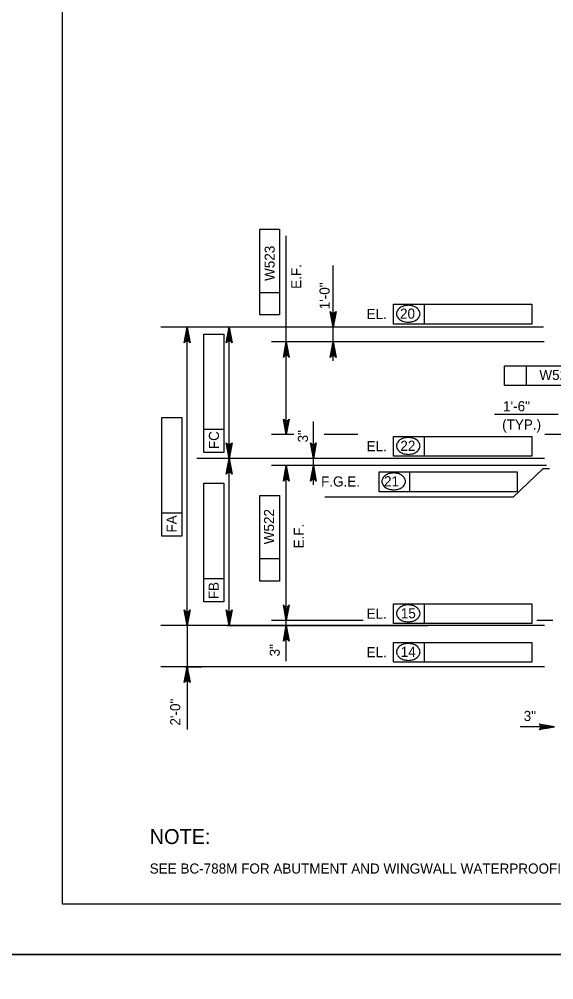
# Model space of a CAD drawing. Extents: x 638255 to 640306, y 296059 to 298435.
# Drawn here: x 639303.6 to 639462.6, y 297834 to 298119.6 of the extents above; entities that cross this region are included whole.
import ezdxf

# ---------------------------------------------------------------- set-up
doc = ezdxf.new("R2010")
doc.units = 0
for name, color, linetype in [('2', 7, 'Continuous'), ('4', 7, 'Continuous'), ('Level 3', 7, 'Continuous'), ('Level 4', 7, 'Continuous'), ('PLT-BNDY', 7, 'Continuous')]:
    doc.layers.add(name, color=color, linetype=linetype)

msp = doc.modelspace()

# ---------------------------------------------------------------- linework, layer by layer
at = {"layer": '2'}
for p, q in [((639316.46, 297856.46), (639316.46, 298420.46)), ((640102.46, 297856.46), (639316.46, 297856.46))]:
    msp.add_line(p, q, dxfattribs=at)
at = {"layer": 'Level 3'}
for p, q in [((639463.93, 298002.06), (639444.95, 298002.06)), ((639461.34, 297985.93), (639459.38, 297985.93))]:
    msp.add_line(p, q, dxfattribs=at)
at = {"layer": 'Level 4'}
for p, q in [((639375.17, 298031.68), (639375.17, 298057.17)), ((639375.17, 298057.17), (639381.06, 298057.17)), ((639381.06, 298057.17), (639381.06, 298031.68)), ((639383.04, 297999.01), (639383.04, 298055.15)), ((639396.98, 298018.02), (639396.98, 298046.32)), ((639381.06, 298038.26), (639375.17, 298038.26)), ((639414.95, 298034.85), (639456.08, 298034.85)), ((639414.95, 298028.96), (639414.95, 298034.85)), ((639424.11, 298028.96), (639424.11, 298034.85)), ((639456.08, 298034.85), (639456.08, 298028.96)), ((639381.06, 298031.68), (639375.17, 298031.68)), ((639459.6, 298028.05), (639345.71, 298028.05)), ((639361.06, 298028.05), (639349.11, 298028.05)), ((639378.43, 298028.05), (639361.63, 298028.05)), ((639425.37, 298028.05), (639389.61, 298028.05)), ((639456.08, 298028.96), (639414.95, 298028.96)), ((639353.53, 297942.22), (639353.53, 298025.1)), ((639358.54, 297990.75), (639358.54, 298025.98)), ((639358.54, 298025.98), (639364.43, 298025.98)), ((639364.43, 298025.98), (639364.43, 297990.75)), ((639366.06, 297991.95), (639366.06, 298025.1)), ((639459.72, 298023.69), (639378.62, 298023.69)), ((639447.91, 298016.57), (639473.4, 298016.57)), ((639447.91, 298010.68), (639447.91, 298016.57)), ((639454.49, 298010.68), (639454.49, 298016.57)), ((639473.4, 298010.68), (639447.91, 298010.68)), ((639346.01, 297965.88), (639346.01, 298001.11)), ((639346.01, 298001.11), (639351.91, 298001.11)), ((639351.91, 298001.11), (639351.91, 297965.88)), ((639391.1, 297981.18), (639391.1, 297999.96)), ((639364.43, 297997.58), (639358.54, 297997.58)), ((639385.25, 297996.06), (639378.62, 297996.06)), ((639404.27, 297996.06), (639394.27, 297996.06)), ((639414.95, 297995.54), (639456.08, 297995.54)), ((639414.95, 297989.65), (639414.95, 297995.54)), ((639424.11, 297989.65), (639424.11, 297995.54)), ((639456.08, 297995.54), (639456.08, 297989.65)), ((639475.98, 297996.06), (639459.98, 297996.06)), ((639364.43, 297990.75), (639358.54, 297990.75)), ((639459.89, 297989), (639356.46, 297989)), ((639431.77, 297989), (639361.63, 297989)), ((639425.37, 297989), (639361.63, 297989)), ((639460.49, 297986.85), (639378.62, 297986.85)), ((639456.08, 297989.65), (639414.95, 297989.65)), ((639366.06, 297942.22), (639366.06, 297986.05)), ((639410.62, 297985), (639451.75, 297985)), ((639410.62, 297979.1), (639410.62, 297985)), ((639419.77, 297979.1), (639419.77, 297985)), ((639459.38, 297985.93), (639450.56, 297977.43)), ((639451.75, 297985), (639451.75, 297979.1)), ((639358.54, 297946.36), (639358.54, 297981.59)), ((639358.54, 297981.59), (639364.43, 297981.59)), ((639364.43, 297981.59), (639364.43, 297946.36)), ((639383.04, 297939.27), (639383.04, 297983.91)), ((639451.75, 297979.1), (639410.62, 297979.1)), ((639375.17, 297952.51), (639375.17, 297978)), ((639375.17, 297978), (639381.06, 297978)), ((639381.06, 297978), (639381.06, 297952.51)), ((639450.56, 297977.43), (639394.53, 297977.43)), ((639351.91, 297972.71), (639346.01, 297972.71)), ((639351.91, 297965.88), (639346.01, 297965.88)), ((639381.06, 297959.09), (639375.17, 297959.09)), ((639364.43, 297953.19), (639358.54, 297953.19)), ((639381.06, 297952.51), (639375.17, 297952.51)), ((639364.43, 297946.36), (639358.54, 297946.36)), ((639414.95, 297945.75), (639456.08, 297945.75)), ((639414.95, 297939.86), (639414.95, 297945.75)), ((639424.11, 297939.86), (639424.11, 297945.75)), ((639456.08, 297945.75), (639456.08, 297939.86)), ((639459.89, 297939.27), (639345.71, 297939.27)), ((639361.06, 297939.27), (639349.11, 297939.27)), ((639353.53, 297939.27), (639353.53, 297926.99)), ((639431.77, 297939.27), (639361.63, 297939.27)), ((639365.46, 297939.27), (639425.2, 297939.27)), ((639405.88, 297940.8), (639378.62, 297940.8)), ((639456.08, 297939.86), (639414.95, 297939.86)), ((639462.36, 297940.8), (639457.59, 297940.8)), ((639383.04, 297928.72), (639383.04, 297936.32)), ((639414.95, 297934.29), (639456.08, 297934.29)), ((639414.95, 297928.39), (639414.95, 297934.29)), ((639424.11, 297928.39), (639424.11, 297934.29)), ((639456.08, 297934.29), (639456.08, 297928.39)), ((639386.49, 297926.99), (639345.71, 297926.99)), ((639352.93, 297926.99), (639357.95, 297926.99)), ((639459.89, 297926.99), (639386.49, 297926.99)), ((639456.08, 297928.39), (639414.95, 297928.39)), ((639353.53, 297924.04), (639353.53, 297908.41)), ((639456.98, 297909.18), (639452.61, 297909.18)), ((639459.92, 297909.18), (639456.98, 297909.18))]:
    msp.add_line(p, q, dxfattribs=at)
for points in [[(639396.98, 298028.05), (639396.11, 298032.7), (639396.35, 298032.34), (639396.67, 298032.16), (639396.98, 298032.11), (639397.29, 298032.16), (639397.6, 298032.34), (639397.85, 298032.7), (639396.98, 298028.05), (639397.6, 298032.34), (639397.29, 298032.16), (639396.98, 298028.05), (639396.98, 298032.11), (639396.67, 298032.16), (639396.98, 298028.05), (639396.35, 298032.34)], [(639353.53, 298028.05), (639354.4, 298023.4), (639354.16, 298023.76), (639353.84, 298023.94), (639353.53, 298024), (639353.22, 298023.94), (639352.91, 298023.76), (639352.66, 298023.4), (639353.53, 298028.05), (639352.91, 298023.76), (639353.22, 298023.94), (639353.53, 298028.05), (639353.53, 298024), (639353.84, 298023.94), (639353.53, 298028.05), (639354.16, 298023.76)], [(639366.06, 298028.05), (639366.93, 298023.4), (639366.68, 298023.76), (639366.37, 298023.94), (639366.06, 298024), (639365.74, 298023.94), (639365.43, 298023.76), (639365.18, 298023.4), (639366.06, 298028.05), (639365.43, 298023.76), (639365.74, 298023.94), (639366.06, 298028.05), (639366.06, 298024), (639366.37, 298023.94), (639366.06, 298028.05), (639366.68, 298023.76)], [(639383.04, 298023.69), (639383.91, 298019.04), (639383.67, 298019.4), (639383.35, 298019.58), (639383.04, 298019.64), (639382.73, 298019.58), (639382.42, 298019.4), (639382.17, 298019.04), (639383.04, 298023.69), (639382.42, 298019.4), (639382.73, 298019.58), (639383.04, 298023.69), (639383.04, 298019.64), (639383.35, 298019.58), (639383.04, 298023.69), (639383.67, 298019.4)], [(639396.98, 298023.69), (639397.85, 298019.04), (639397.6, 298019.4), (639397.29, 298019.58), (639396.98, 298019.64), (639396.67, 298019.58), (639396.35, 298019.4), (639396.11, 298019.04), (639396.98, 298023.69), (639396.35, 298019.4), (639396.67, 298019.58), (639396.98, 298023.69), (639396.98, 298019.64), (639397.29, 298019.58), (639396.98, 298023.69), (639397.6, 298019.4)], [(639383.04, 297996.06), (639382.17, 298000.71), (639382.42, 298000.36), (639382.73, 298000.17), (639383.04, 298000.12), (639383.35, 298000.17), (639383.67, 298000.36), (639383.91, 298000.71), (639383.04, 297996.06), (639383.67, 298000.36), (639383.35, 298000.17), (639383.04, 297996.06), (639383.04, 298000.12), (639382.73, 298000.17), (639383.04, 297996.06), (639382.42, 298000.36)], [(639366.06, 297989), (639365.18, 297993.65), (639365.43, 297993.3), (639365.74, 297993.11), (639366.06, 297993.06), (639366.37, 297993.11), (639366.68, 297993.3), (639366.93, 297993.65), (639366.06, 297989), (639366.68, 297993.3), (639366.37, 297993.11), (639366.06, 297989), (639366.06, 297993.06), (639365.74, 297993.11), (639366.06, 297989), (639365.43, 297993.3)], [(639391.1, 297989), (639390.23, 297993.65), (639390.48, 297993.3), (639390.79, 297993.11), (639391.1, 297993.06), (639391.41, 297993.11), (639391.72, 297993.3), (639391.97, 297993.65), (639391.1, 297989), (639391.72, 297993.3), (639391.41, 297993.11), (639391.1, 297989), (639391.1, 297993.06), (639390.79, 297993.11), (639391.1, 297989), (639390.48, 297993.3)], [(639366.06, 297989), (639366.93, 297984.35), (639366.68, 297984.71), (639366.37, 297984.89), (639366.06, 297984.95), (639365.74, 297984.89), (639365.43, 297984.71), (639365.18, 297984.35), (639366.06, 297989), (639365.43, 297984.71), (639365.74, 297984.89), (639366.06, 297989), (639366.06, 297984.95), (639366.37, 297984.89), (639366.06, 297989), (639366.68, 297984.71)], [(639383.04, 297986.85), (639383.91, 297982.2), (639383.67, 297982.56), (639383.35, 297982.74), (639383.04, 297982.8), (639382.73, 297982.74), (639382.42, 297982.56), (639382.17, 297982.2), (639383.04, 297986.85), (639382.42, 297982.56), (639382.73, 297982.74), (639383.04, 297986.85), (639383.04, 297982.8), (639383.35, 297982.74), (639383.04, 297986.85), (639383.67, 297982.56)], [(639391.1, 297986.85), (639391.97, 297982.2), (639391.72, 297982.56), (639391.41, 297982.74), (639391.1, 297982.8), (639390.79, 297982.74), (639390.48, 297982.56), (639390.23, 297982.2), (639391.1, 297986.85), (639390.48, 297982.56), (639390.79, 297982.74), (639391.1, 297986.85), (639391.1, 297982.8), (639391.41, 297982.74), (639391.1, 297986.85), (639391.72, 297982.56)], [(639383.04, 297940.8), (639382.17, 297945.46), (639382.42, 297945.1), (639382.73, 297944.91), (639383.04, 297944.86), (639383.35, 297944.91), (639383.67, 297945.1), (639383.91, 297945.46), (639383.04, 297940.8), (639383.67, 297945.1), (639383.35, 297944.91), (639383.04, 297940.8), (639383.04, 297944.86), (639382.73, 297944.91), (639383.04, 297940.8), (639382.42, 297945.1)], [(639353.53, 297939.27), (639352.66, 297943.92), (639352.91, 297943.56), (639353.22, 297943.38), (639353.53, 297943.32), (639353.84, 297943.38), (639354.16, 297943.56), (639354.4, 297943.92), (639353.53, 297939.27), (639354.16, 297943.56), (639353.84, 297943.38), (639353.53, 297939.27), (639353.53, 297943.32), (639353.22, 297943.38), (639353.53, 297939.27), (639352.91, 297943.56)], [(639366.06, 297939.27), (639365.18, 297943.92), (639365.43, 297943.56), (639365.74, 297943.38), (639366.06, 297943.32), (639366.37, 297943.38), (639366.68, 297943.56), (639366.93, 297943.92), (639366.06, 297939.27), (639366.68, 297943.56), (639366.37, 297943.38), (639366.06, 297939.27), (639366.06, 297943.32), (639365.74, 297943.38), (639366.06, 297939.27), (639365.43, 297943.56)], [(639383.04, 297939.27), (639383.91, 297934.62), (639383.67, 297934.97), (639383.35, 297935.16), (639383.04, 297935.21), (639382.73, 297935.16), (639382.42, 297934.97), (639382.17, 297934.62), (639383.04, 297939.27), (639382.42, 297934.97), (639382.73, 297935.16), (639383.04, 297939.27), (639383.04, 297935.21), (639383.35, 297935.16), (639383.04, 297939.27), (639383.67, 297934.97)], [(639353.53, 297926.99), (639354.4, 297922.34), (639354.16, 297922.7), (639353.84, 297922.88), (639353.53, 297922.93), (639353.22, 297922.88), (639352.91, 297922.7), (639352.66, 297922.34), (639353.53, 297926.99), (639352.91, 297922.7), (639353.22, 297922.88), (639353.53, 297926.99), (639353.53, 297922.93), (639353.84, 297922.88), (639353.53, 297926.99), (639354.16, 297922.7)], [(639462.87, 297909.18), (639458.22, 297908.31), (639458.58, 297908.56), (639458.76, 297908.87), (639458.82, 297909.18), (639458.76, 297909.49), (639458.58, 297909.8), (639458.22, 297910.05), (639462.87, 297909.18), (639458.58, 297909.8), (639458.76, 297909.49), (639462.87, 297909.18), (639458.82, 297909.18), (639458.76, 297908.87), (639462.87, 297909.18), (639458.58, 297908.56)]]:
    msp.add_lwpolyline(points, dxfattribs=at)
for points in [[(639396.49, 298031), (639397.47, 298031), (639396.98, 298028.05)], [(639353.04, 298025.1), (639354.02, 298025.1), (639353.53, 298028.05)], [(639365.56, 298025.1), (639366.55, 298025.1), (639366.06, 298028.05)], [(639382.55, 298020.74), (639383.53, 298020.74), (639383.04, 298023.69)], [(639396.49, 298020.74), (639397.47, 298020.74), (639396.98, 298023.69)], [(639382.55, 297999.01), (639383.53, 297999.01), (639383.04, 297996.06)], [(639365.56, 297991.95), (639366.55, 297991.95), (639366.06, 297989)], [(639390.61, 297991.95), (639391.59, 297991.95), (639391.1, 297989)], [(639365.56, 297986.05), (639366.55, 297986.05), (639366.06, 297989)], [(639382.55, 297983.91), (639383.53, 297983.91), (639383.04, 297986.85)], [(639390.61, 297983.91), (639391.59, 297983.91), (639391.1, 297986.85)], [(639353.04, 297942.22), (639354.02, 297942.22), (639353.53, 297939.27)], [(639365.56, 297942.22), (639366.55, 297942.22), (639366.06, 297939.27)], [(639382.55, 297943.75), (639383.53, 297943.75), (639383.04, 297940.8)], [(639382.55, 297936.32), (639383.53, 297936.32), (639383.04, 297939.27)], [(639353.04, 297924.04), (639354.02, 297924.04), (639353.53, 297926.99)], [(639459.92, 297909.67), (639459.92, 297908.69), (639462.87, 297909.18)]]:
    msp.add_lwpolyline(points, close=True, dxfattribs=at)
for centre, radius, start, end in [((639417.65, 298032.01), 1.82, 149.9767, 180), ((639418.45, 298031.55), 2.75, 125.6316, 149.9767), ((639418.98, 298030.81), 3.65, 106.5358, 125.6316), ((639419.32, 298029.66), 4.86, 90, 106.5358), ((639419.32, 298029.66), 4.86, 73.4642, 90), ((639419.67, 298030.81), 3.65, 54.3684, 73.4642), ((639420.19, 298031.55), 2.75, 30.0233, 54.3684), ((639421, 298032.01), 1.82, 0, 30.0233), ((639417.65, 298032.01), 1.82, 180, 210.0233), ((639418.45, 298032.48), 2.75, 210.0233, 234.3684), ((639418.98, 298033.21), 3.65, 234.3684, 253.4642), ((639419.32, 298034.37), 4.86, 253.4642, 270), ((639419.32, 298034.37), 4.86, 270, 286.5358), ((639419.67, 298033.21), 3.65, 286.5358, 305.6316), ((639420.19, 298032.48), 2.75, 305.6316, 329.9767), ((639421, 298032.01), 1.82, 329.9767, 0), ((639417.65, 297992.7), 1.82, 149.9767, 180), ((639417.65, 297992.7), 1.82, 180, 210.0233), ((639418.45, 297992.24), 2.75, 125.6316, 149.9767), ((639418.98, 297991.51), 3.65, 106.5358, 125.6316), ((639419.32, 297990.35), 4.86, 90, 106.5358), ((639419.32, 297990.35), 4.86, 73.4642, 90), ((639419.67, 297991.51), 3.65, 54.3684, 73.4642), ((639420.19, 297992.24), 2.75, 30.0233, 54.3684), ((639421, 297992.7), 1.82, 0, 30.0233), ((639421, 297992.7), 1.82, 329.9767, 0), ((639418.45, 297993.17), 2.75, 210.0233, 234.3684), ((639418.98, 297993.9), 3.65, 234.3684, 253.4642), ((639419.32, 297995.06), 4.86, 253.4642, 270), ((639419.32, 297995.06), 4.86, 270, 286.5358), ((639419.67, 297993.9), 3.65, 286.5358, 305.6316), ((639420.19, 297993.17), 2.75, 305.6316, 329.9767), ((639414.64, 297980.96), 3.65, 106.5358, 125.6316), ((639414.99, 297979.8), 4.86, 90, 106.5358), ((639414.99, 297979.8), 4.86, 73.4642, 90), ((639415.33, 297980.96), 3.65, 54.3684, 73.4642), ((639413.31, 297982.16), 1.82, 149.9767, 180), ((639413.31, 297982.16), 1.82, 180, 210.0233), ((639414.12, 297981.69), 2.75, 125.6316, 149.9767), ((639414.12, 297982.62), 2.75, 210.0233, 234.3684), ((639415.86, 297981.69), 2.75, 30.0233, 54.3684), ((639415.86, 297982.62), 2.75, 305.6316, 329.9767), ((639416.66, 297982.16), 1.82, 0, 30.0233), ((639416.66, 297982.16), 1.82, 329.9767, 0), ((639414.64, 297983.35), 3.65, 234.3684, 253.4642), ((639414.99, 297984.51), 4.86, 253.4642, 270), ((639414.99, 297984.51), 4.86, 270, 286.5358), ((639415.33, 297983.35), 3.65, 286.5358, 305.6316), ((639418.45, 297942.45), 2.75, 125.6316, 149.9767), ((639418.98, 297941.71), 3.65, 106.5358, 125.6316), ((639419.32, 297940.56), 4.86, 90, 106.5358), ((639419.32, 297940.56), 4.86, 73.4642, 90), ((639419.67, 297941.71), 3.65, 54.3684, 73.4642), ((639420.19, 297942.45), 2.75, 30.0233, 54.3684), ((639417.65, 297942.91), 1.82, 149.9767, 180), ((639417.65, 297942.91), 1.82, 180, 210.0233), ((639418.45, 297943.38), 2.75, 210.0233, 234.3684), ((639418.98, 297944.11), 3.65, 234.3684, 253.4642), ((639419.67, 297944.11), 3.65, 286.5358, 305.6316), ((639420.19, 297943.38), 2.75, 305.6316, 329.9767), ((639421, 297942.91), 1.82, 0, 30.0233), ((639421, 297942.91), 1.82, 329.9767, 0), ((639419.32, 297945.27), 4.86, 253.4642, 270), ((639419.32, 297945.27), 4.86, 270, 286.5358), ((639418.45, 297930.98), 2.75, 125.6316, 149.9767), ((639418.98, 297930.25), 3.65, 106.5358, 125.6316), ((639419.32, 297929.09), 4.86, 90, 106.5358), ((639419.32, 297929.09), 4.86, 73.4642, 90), ((639419.67, 297930.25), 3.65, 54.3684, 73.4642), ((639420.19, 297930.98), 2.75, 30.0233, 54.3684), ((639417.65, 297931.45), 1.82, 149.9767, 180), ((639417.65, 297931.45), 1.82, 180, 210.0233), ((639418.45, 297931.91), 2.75, 210.0233, 234.3684), ((639420.19, 297931.91), 2.75, 305.6316, 329.9767), ((639421, 297931.45), 1.82, 0, 30.0233), ((639421, 297931.45), 1.82, 329.9767, 0), ((639418.98, 297932.64), 3.65, 234.3684, 253.4642), ((639419.32, 297933.8), 4.86, 253.4642, 270), ((639419.32, 297933.8), 4.86, 270, 286.5358), ((639419.67, 297932.64), 3.65, 286.5358, 305.6316)]:
    msp.add_arc(centre, radius, start, end, dxfattribs=at)
at = {"layer": 'PLT-BNDY'}
for points in [[(639276.46, 298435.46), (640117.46, 298435.46), (640117.46, 297841.46), (639276.46, 297841.46)], [(639276.46, 297841.46), (640117.46, 297841.46), (640117.46, 297247.46), (639276.46, 297247.46)]]:
    msp.add_lwpolyline(points, close=True, dxfattribs=at)

# ---------------------------------------------------------------- texts
at = {"layer": '2'}
msp.add_text('SEE BC-788M FOR ABUTMENT AND WINGWALL WATERPROOFING DETAIL.', height=3.0001, dxfattribs=at).set_placement((639342.4, 297865.54))
at = {"layer": '4'}
msp.add_text('NOTE:', height=4.429, dxfattribs=at).set_placement((639342.4, 297874.33))
at = {"layer": 'Level 3'}
for s, p in [('1\'-6"', (639447.53, 298003.01)), ('(TYP.)', (639447.25, 297997.58))]:
    msp.add_text(s, height=3, dxfattribs=at).set_placement(p)
at = {"layer": 'Level 4'}
for s, p in [('W523', (639379.58, 298041.77)), ('E.F.', (639387.49, 298039.41)), ('1\'-0"', (639395.92, 298033.33)), ('FC', (639363.01, 297991.76)), ('3"', (639389.47, 297993.75)), ('W522', (639379.39, 297963.46)), ('FA', (639350.43, 297966.94)), ('E.F.', (639388.25, 297962.21)), ('FB', (639362.95, 297947.13)), ('3"', (639381.09, 297930.12)), ('2\'-0"', (639351.49, 297909.55))]:
    msp.add_text(s, height=3, rotation=90, dxfattribs=at).set_placement(p)
for s, p in [('EL.', (639406.95, 298030.44)), ('20', (639416.86, 298030.55)), ('W524', (639458.33, 298012.31)), ('EL.', (639406.95, 297991.13)), ('22', (639416.97, 297991.24)), ('F.G.E.', (639393.38, 297980.64)), ('21', (639412.11, 297980.7)), ('EL.', (639406.95, 297941.34)), ('15', (639417.11, 297941.45)), ('EL.', (639406.95, 297929.87)), ('14', (639417.08, 297929.99)), ('3"', (639453.66, 297910.92))]:
    msp.add_text(s, height=3, dxfattribs=at).set_placement(p)

doc.saveas('drawing.dxf')
